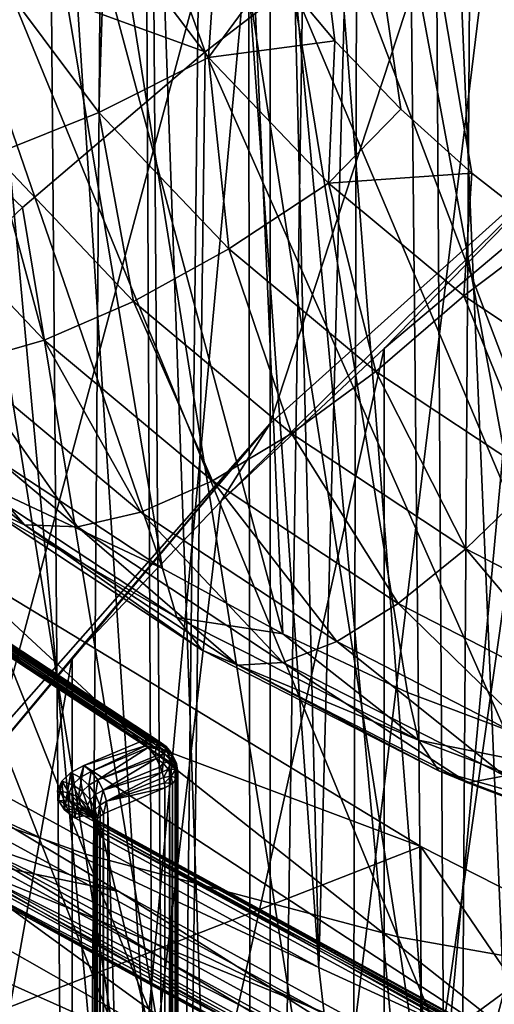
# Model space of a CAD drawing. Header units: metres. Extents: x -109 to 109, y -78 to 121.
# Tile 615 of 656: x -18.35 to -17.08, y -40.68 to -38.03. Entities that reach past the tile are written whole.
import ezdxf

# ---------------------------------------------------------------- set-up
doc = ezdxf.new("R2010")
doc.units = ezdxf.units.M
doc.layers.add('solid_508554_SW0001', color=7, linetype='CONTINUOUS')

msp = doc.modelspace()

# ---------------------------------------------------------------- linework, layer by layer
at = {"layer": 'solid_508554_SW0001'}
for points in [[(-18.707024, -24.331333, -5.906061), (-17.548359, -40.58149, 3.166635), (-19.011023, -39.783382, 4.548999)], [(-18.707024, -24.331333, -5.906061), (-17.939276, -24.729208, -6.595201), (-17.548359, -40.58149, 3.166635)], [(-17.939276, -24.729208, -6.595201), (-17.137711, -25.110044, -7.254829), (-17.548359, -40.58149, 3.166635)], [(-17.137711, -25.110044, -7.254829), (-15.952143, -41.312824, 1.899931), (-17.548359, -40.58149, 3.166635)], [(-17.137711, -25.110044, -7.254829), (-16.303837, -25.473125, -7.883704), (-15.952143, -41.312824, 1.899931)], [(-17.204815, -47.396229, -75.5), (-17.41675, -26.303272, -75.5), (-17.062527, -25.673107, -75.5)], [(-16.92849, -47.618073, -75.5), (-17.204815, -47.396229, -75.5), (-17.062527, -25.673107, -75.5)], [(-17.726883, -46.896599, -75.5), (-17.750023, -26.960329, -75.5), (-17.41675, -26.303272, -75.5)], [(-17.471346, -47.155613, -75.5), (-17.726883, -46.896599, -75.5), (-17.41675, -26.303272, -75.5)], [(-17.204815, -47.396229, -75.5), (-17.471346, -47.155613, -75.5), (-17.41675, -26.303272, -75.5)], [(-17.970207, -46.619682, -75.5), (-18.06078, -27.643543, -75.5), (-17.750023, -26.960329, -75.5)], [(-17.726883, -46.896599, -75.5), (-17.970207, -46.619682, -75.5), (-17.750023, -26.960329, -75.5)], [(-18.200123, -46.325596, -75.5), (-18.347435, -28.352045, -75.5), (-18.06078, -27.643543, -75.5)], [(-17.970207, -46.619682, -75.5), (-18.200123, -46.325596, -75.5), (-18.06078, -27.643543, -75.5)], [(-18.415428, -46.015438, -75.5), (-18.608345, -29.084791, -75.5), (-18.347435, -28.352045, -75.5)], [(-18.200123, -46.325596, -75.5), (-18.415428, -46.015438, -75.5), (-18.347435, -28.352045, -75.5)], [(-15.397811, -30.440374, 43.880959), (-17.274378, -31.134325, 42.679005), (-15.329108, -42.66832, 50.823368)], [(-17.274378, -31.134325, 42.679005), (-19.02648, -31.905346, 41.343555), (-17.197317, -43.35918, 49.626762)], [(-17.274378, -31.134325, 42.679005), (-17.197317, -43.35918, 49.626762), (-15.329108, -42.66832, 50.823368)], [(-14.931558, -39.380444, -56.493164), (-14.749202, -31.574373, -61), (-18.302567, -31.574373, -61)], [(-15.207418, -39.33778, -56.517796), (-14.931558, -39.380444, -56.493164), (-18.302567, -31.574373, -61)], [(-15.476727, -39.279186, -56.551624), (-15.207418, -39.33778, -56.517796), (-18.302567, -31.574373, -61)], [(-15.739099, -39.204983, -56.594467), (-15.476727, -39.279186, -56.551624), (-18.302567, -31.574373, -61)], [(-15.994501, -39.115181, -56.646313), (-15.739099, -39.204983, -56.594467), (-18.302567, -31.574373, -61)], [(-16.242823, -39.009739, -56.707191), (-15.994501, -39.115181, -56.646313), (-18.302567, -31.574373, -61)], [(-16.483463, -38.888855, -56.776985), (-16.242823, -39.009739, -56.707191), (-18.302567, -31.574373, -61)], [(-16.714046, -38.753799, -56.854958), (-16.483463, -38.888855, -56.776985), (-18.302567, -31.574373, -61)], [(-16.932081, -38.60606, -56.940254), (-16.714046, -38.753799, -56.854958), (-18.302567, -31.574373, -61)], [(-17.136757, -38.446117, -57.032597), (-16.932081, -38.60606, -56.940254), (-18.302567, -31.574373, -61)], [(-17.328005, -38.274075, -57.131927), (-17.136757, -38.446117, -57.032597), (-18.302567, -31.574373, -61)], [(-17.505579, -38.090267, -57.238049), (-17.328005, -38.274075, -57.131927), (-18.302567, -31.574373, -61)], [(-17.668812, -37.895332, -57.350594), (-17.505579, -38.090267, -57.238049), (-18.302567, -31.574373, -61)], [(-19.02648, -31.905346, 41.343555), (-18.941591, -44.126759, 48.297276), (-17.197317, -43.35918, 49.626762)], [(-17.94449, -44.765137, 46.565742), (-18.029377, -32.812061, 39.762608), (-16.389404, -32.06068, 41.064034)], [(-16.312239, -44.0173, 47.861038), (-17.94449, -44.765137, 46.565742), (-16.389404, -32.06068, 41.064034)], [(-19.440199, -45.581276, 45.152149), (-19.532137, -33.632046, 38.34235), (-18.029377, -32.812061, 39.762608)], [(-17.94449, -44.765137, 46.565742), (-19.440199, -45.581276, 45.152149), (-18.029377, -32.812061, 39.762608)], [(-18.416317, -45.136494, 17.821302), (-17.679468, -45.97089, 16.37608), (-18.416309, -34.650494, 11.767182)], [(-17.679468, -45.97089, 16.37608), (-18.067192, -35.071918, 11.037259), (-18.416309, -34.650494, 11.767182)], [(-17.679468, -45.97089, 16.37608), (-17.679455, -35.484898, 10.321955), (-18.067192, -35.071918, 11.037259)], [(-17.679468, -45.97089, 16.37608), (-16.791792, -46.767735, 14.995909), (-17.679455, -35.484898, 10.321955)], [(-16.791792, -46.767735, 14.995909), (-17.254055, -35.88842, 9.623036), (-17.679455, -35.484898, 10.321955)], [(-16.791792, -46.767735, 14.995909), (-16.791769, -36.281746, 8.941776), (-17.254055, -35.88842, 9.623036)], [(-17.969389, -39.508888, -53.856884), (-19.059847, -36.343662, -48.300144), (-18.43585, -36.747776, -48.050018)], [(-17.969389, -39.508888, -53.856884), (-18.576441, -39.110085, -54.088936), (-19.059847, -36.343662, -48.300144)], [(-16.791792, -36.370705, 33.004089), (-16.791792, -46.767735, 14.995909), (-17.679468, -45.97089, 16.37608)], [(-16.791792, -36.370705, 33.004089), (-17.679468, -45.97089, 16.37608), (-17.679468, -37.167545, 31.62392)], [(-16.791792, -36.417084, 33.030869), (-16.7918, -38.322376, 34.130875), (-17.679476, -39.119221, 32.750702)], [(-17.679468, -37.213924, 31.650698), (-16.791792, -36.417084, 33.030869), (-17.679476, -39.119221, 32.750702)], [(-16.791792, -46.814114, 15.022686), (-16.791792, -36.417084, 33.030869), (-17.679468, -37.213924, 31.650698)], [(-18.360626, -36.721798, 35.195976), (-19.373123, -37.569118, 33.728378), (-17.854591, -38.120167, 34.773933)], [(-18.360626, -36.721798, 35.195976), (-17.854591, -38.120167, 34.773933), (-17.324928, -37.713734, 35.477894)], [(-17.645439, -39.684433, -53.753403), (-18.43585, -36.747776, -48.050018), (-17.76087, -37.0825, -47.831753)], [(-17.645439, -39.684433, -53.753403), (-17.969389, -39.508888, -53.856884), (-18.43585, -36.747776, -48.050018)], [(-18.177038, -40.277512, -46.875866), (-18.661613, -37.274761, -40.786594), (-19.485704, -36.986565, -41.002983)], [(-18.989799, -39.987915, -47.079823), (-18.177038, -40.277512, -46.875866), (-19.485704, -36.986565, -41.002983)], [(-16.613441, -40.10471, -53.499603), (-17.76087, -37.0825, -47.831753), (-17.0441, -37.342834, -47.648556)], [(-17.310368, -39.842667, -53.659111), (-17.645439, -39.684433, -53.753403), (-17.76087, -37.0825, -47.831753)], [(-16.613441, -40.10471, -53.499603), (-17.310368, -39.842667, -53.659111), (-17.76087, -37.0825, -47.831753)], [(-17.679468, -37.167545, 31.62392), (-17.679468, -45.97089, 16.37608), (-18.416317, -45.136494, 17.821302)], [(-17.679468, -37.167545, 31.62392), (-18.416317, -45.136494, 17.821302), (-18.416317, -38.001945, 30.178698)], [(-18.416317, -38.048325, 30.205475), (-17.679468, -37.213924, 31.650698), (-18.416313, -39.953606, 31.305502)], [(-17.679468, -46.017269, 16.402857), (-17.679468, -37.213924, 31.650698), (-18.416317, -38.048325, 30.205475)], [(-17.679468, -37.213924, 31.650698), (-17.679476, -39.119221, 32.750702), (-18.416313, -39.953606, 31.305502)], [(-16.791792, -46.814114, 15.022686), (-17.679468, -37.213924, 31.650698), (-17.679468, -46.017269, 16.402857)], [(-17.335922, -40.49939, -46.704456), (-17.808752, -37.49448, -40.603836), (-18.661613, -37.274761, -40.786594)], [(-18.177038, -40.277512, -46.875866), (-17.335922, -40.49939, -46.704456), (-18.661613, -37.274761, -40.786594)], [(-16.813114, -40.474125, 37.896759), (-16.758385, -37.32003, 36.159809), (-17.324928, -37.713734, 35.477894)], [(-16.473433, -40.652351, -46.566685), (-16.934208, -37.644547, -40.455887), (-17.808752, -37.49448, -40.603836)], [(-17.335922, -40.49939, -46.704456), (-16.473433, -40.652351, -46.566685), (-17.808752, -37.49448, -40.603836)], [(-19.373123, -37.569118, 33.728378), (-18.34605, -38.538315, 34.049679), (-17.854591, -38.120167, 34.773933)], [(-19.373123, -37.569118, 33.728378), (-18.798449, -38.967445, 33.3064), (-18.34605, -38.538315, 34.049679)], [(-18.124146, -37.766941, -57.401512), (-17.846113, -38.135052, -57.189903), (-17.816196, -37.690857, -57.468647)], [(-17.846113, -38.135052, -57.189903), (-17.668812, -37.895332, -57.350594), (-17.816196, -37.690857, -57.468647)], [(-16.813114, -40.474125, 37.896759), (-17.324928, -37.713734, 35.477894), (-17.854591, -38.120167, 34.773933)], [(-18.44178, -37.882809, -57.24894), (-18.140987, -38.282738, -57.020111), (-18.124146, -37.766941, -57.401512)], [(-18.140987, -38.282738, -57.020111), (-17.846113, -38.135052, -57.189903), (-18.124146, -37.766941, -57.401512)], [(-18.423834, -38.396404, -56.808762), (-18.140987, -38.282738, -57.020111), (-18.44178, -37.882809, -57.24894)], [(-17.846113, -38.135052, -57.189903), (-17.505579, -38.090267, -57.238049), (-17.668812, -37.895332, -57.350594)], [(-17.679468, -46.017269, 16.402857), (-18.416317, -38.048325, 30.205475), (-18.416317, -45.182873, 17.848078)], [(-17.846113, -38.135052, -57.189903), (-17.52284, -38.47324, -56.995281), (-17.505579, -38.090267, -57.238049)], [(-17.52284, -38.47324, -56.995281), (-17.328005, -38.274075, -57.131927), (-17.505579, -38.090267, -57.238049)], [(-17.895494, -41.271023, 36.516491), (-17.854591, -38.120167, 34.773933), (-18.34605, -38.538315, 34.049679)], [(-18.140987, -38.282738, -57.020111), (-17.790735, -38.650047, -56.809361), (-17.846113, -38.135052, -57.189903)], [(-17.895494, -41.271023, 36.516491), (-16.813114, -40.474125, 37.896759), (-17.854591, -38.120167, 34.773933)], [(-17.790735, -38.650047, -56.809361), (-17.52284, -38.47324, -56.995281), (-17.846113, -38.135052, -57.189903)], [(-16.382643, -38.128532, 35.159447), (-16.38266, -41.073032, 36.859421), (-17.37336, -41.862087, 35.492737)], [(-16.896387, -38.517239, 34.486183), (-16.382643, -38.128532, 35.159447), (-17.37336, -41.862087, 35.492737)], [(-17.52284, -38.47324, -56.995281), (-17.136757, -38.446117, -57.032597), (-17.328005, -38.274075, -57.131927)], [(-18.423834, -38.396404, -56.808762), (-18.04777, -38.791702, -56.582508), (-18.140987, -38.282738, -57.020111)], [(-18.04777, -38.791702, -56.582508), (-17.790735, -38.650047, -56.809361), (-18.140987, -38.282738, -57.020111)], [(-17.812319, -39.328564, 33.080929), (-17.679476, -39.119221, 32.750702), (-16.7918, -38.322376, 34.130875)], [(-17.812319, -39.328564, 33.080929), (-16.7918, -38.322376, 34.130875), (-17.373344, -38.917587, 33.792763)], [(-17.373344, -38.917587, 33.792763), (-16.7918, -38.322376, 34.130875), (-16.896387, -38.517239, 34.486183)], [(-18.688423, -38.473553, -56.560505), (-18.288282, -38.895084, -56.319717), (-18.423834, -38.396404, -56.808762)], [(-18.288282, -38.895084, -56.319717), (-18.04777, -38.791702, -56.582508), (-18.423834, -38.396404, -56.808762)], [(-17.52284, -38.47324, -56.995281), (-17.158533, -38.776405, -56.820072), (-17.136757, -38.446117, -57.032597)], [(-17.158533, -38.776405, -56.820072), (-16.932081, -38.60606, -56.940254), (-17.136757, -38.446117, -57.032597)], [(-18.506985, -38.957924, -56.026775), (-18.288282, -38.895084, -56.319717), (-18.688423, -38.473553, -56.560505)], [(-17.790735, -38.650047, -56.809361), (-17.395256, -38.979408, -56.619255), (-17.52284, -38.47324, -56.995281)], [(-17.395256, -38.979408, -56.619255), (-17.158533, -38.776405, -56.820072), (-17.52284, -38.47324, -56.995281)], [(-17.895494, -41.271023, 36.516491), (-18.34605, -38.538315, 34.049679), (-18.798449, -38.967445, 33.3064)], [(-17.373344, -38.917587, 33.792763), (-16.896387, -38.517239, 34.486183), (-17.37336, -41.862087, 35.492737)], [(-17.158533, -38.776405, -56.820072), (-16.756266, -39.042679, -56.666729), (-16.932081, -38.60606, -56.940254)], [(-18.04777, -38.791702, -56.582508), (-17.622398, -39.146221, -56.378105), (-17.790735, -38.650047, -56.809361)], [(-17.622398, -39.146221, -56.378105), (-17.395256, -38.979408, -56.619255), (-17.790735, -38.650047, -56.809361)], [(-17.395256, -38.979408, -56.619255), (-16.958765, -39.268055, -56.452702), (-17.158533, -38.776405, -56.820072)], [(-16.958765, -39.268055, -56.452702), (-16.756266, -39.042679, -56.666729), (-17.158533, -38.776405, -56.820072)], [(-18.288282, -38.895084, -56.319717), (-17.834963, -39.273167, -56.101929), (-18.04777, -38.791702, -56.582508)], [(-17.834963, -39.273167, -56.101929), (-17.622398, -39.146221, -56.378105), (-18.04777, -38.791702, -56.582508)], [(-18.506985, -38.957924, -56.026775), (-18.028269, -39.357456, -55.79681), (-18.288282, -38.895084, -56.319717)], [(-18.028269, -39.357456, -55.79681), (-17.834963, -39.273167, -56.101929), (-18.288282, -38.895084, -56.319717)], [(-17.373344, -38.917587, 33.792763), (-17.37336, -41.862087, 35.492737), (-18.212503, -42.693913, 34.051975)], [(-17.812319, -39.328564, 33.080929), (-17.373344, -38.917587, 33.792763), (-18.212503, -42.693913, 34.051975)], [(-18.860271, -38.957348, -55.376743), (-18.340601, -39.391613, -55.127094), (-18.699057, -38.978832, -55.710125)], [(-18.452751, -39.340729, -54.777241), (-18.340601, -39.391613, -55.127094), (-18.860271, -38.957348, -55.376743)], [(-18.699057, -38.978832, -55.710125), (-18.198061, -39.397228, -55.469463), (-18.506985, -38.957924, -56.026775)], [(-18.198061, -39.397228, -55.469463), (-18.028269, -39.357456, -55.79681), (-18.506985, -38.957924, -56.026775)], [(-18.827349, -42.114277, 35.055931), (-17.895494, -41.271023, 36.516491), (-18.798449, -38.967445, 33.3064)], [(-18.340601, -39.391613, -55.127094), (-18.198061, -39.397228, -55.469463), (-18.699057, -38.978832, -55.710125)], [(-17.622398, -39.146221, -56.378105), (-17.153051, -39.456303, -56.198879), (-17.395256, -38.979408, -56.619255)], [(-17.153051, -39.456303, -56.198879), (-16.958765, -39.268055, -56.452702), (-17.395256, -38.979408, -56.619255)], [(-18.532043, -39.245701, -54.427605), (-18.576441, -39.110085, -54.088936), (-17.969389, -39.508888, -53.856884)], [(-18.57287, -40.179077, 31.607794), (-18.416313, -39.953606, 31.305502), (-17.679476, -39.119221, 32.750702)], [(-18.57287, -40.179077, 31.607794), (-17.679476, -39.119221, 32.750702), (-18.212494, -39.749413, 32.351997)], [(-18.212494, -39.749413, 32.351997), (-17.679476, -39.119221, 32.750702), (-17.812319, -39.328564, 33.080929)], [(-17.834963, -39.273167, -56.101929), (-17.334848, -39.603275, -55.910854), (-17.622398, -39.146221, -56.378105)], [(-17.334848, -39.603275, -55.910854), (-17.153051, -39.456303, -56.198879), (-17.622398, -39.146221, -56.378105)], [(-19.216518, -39.176193, 7.151658), (-18.027857, -39.974266, 5.762539), (-19.237751, -39.180641, 7.137137)], [(-18.577585, -39.46587, 6.643111), (-19.237751, -39.180641, 7.137137), (-18.027857, -39.974266, 5.762539)], [(-19.216518, -39.176193, 7.151658), (-18.010805, -39.969334, 5.776062), (-18.027857, -39.974266, 5.762539)], [(-19.216518, -39.176193, 7.151658), (-18.004028, -39.968616, 5.78218), (-18.010805, -39.969334, 5.776062)], [(-19.216518, -39.176193, 7.151658), (-19.196732, -39.177948, 7.168597), (-18.004028, -39.968616, 5.78218)], [(-19.196732, -39.177948, 7.168597), (-17.982132, -39.972233, 5.805292), (-18.004028, -39.968616, 5.78218)], [(-19.196732, -39.177948, 7.168597), (-19.179741, -39.185791, 7.186799), (-17.982132, -39.972233, 5.805292)], [(-19.179741, -39.185791, 7.186799), (-17.965084, -39.984764, 5.828888), (-17.978092, -39.974159, 5.810283)], [(-19.179741, -39.185791, 7.186799), (-19.166704, -39.199184, 7.205024), (-17.965084, -39.984764, 5.828888)], [(-19.179741, -39.185791, 7.186799), (-17.978092, -39.974159, 5.810283), (-17.982132, -39.972233, 5.805292)], [(-19.166704, -39.199184, 7.205024), (-17.958958, -39.99379, 5.839983), (-17.965084, -39.984764, 5.828888)], [(-19.166704, -39.199184, 7.205024), (-19.158508, -39.217213, 7.222031), (-17.958958, -39.99379, 5.839983)], [(-19.158508, -39.217213, 7.222031), (-19.155714, -39.238655, 7.236659), (-17.951883, -40.016014, 5.859614)], [(-19.158508, -39.217213, 7.222031), (-17.951883, -40.016014, 5.859614), (-17.954552, -40.00428, 5.850273)], [(-19.158508, -39.217213, 7.222031), (-17.954552, -40.00428, 5.850273), (-17.958958, -39.99379, 5.839983)], [(-17.950979, -45.051842, 8.767922), (-17.950979, -40.028893, 5.867923), (-19.155714, -39.238655, 7.236659)], [(-17.951883, -40.016014, 5.859614), (-19.155714, -39.238655, 7.236659), (-17.950979, -40.028893, 5.867923)], [(-19.155714, -44.2616, 10.136659), (-17.950979, -45.051842, 8.767922), (-19.155714, -39.238655, 7.236659)], [(-18.532043, -39.245701, -54.427605), (-17.969389, -39.508888, -53.856884), (-17.930716, -39.640984, -54.19772)], [(-18.532043, -39.245701, -54.427605), (-17.930716, -39.640984, -54.19772), (-18.452751, -39.340729, -54.777241)], [(-18.028269, -39.357456, -55.79681), (-17.500151, -39.705742, -55.594959), (-17.834963, -39.273167, -56.101929)], [(-17.500151, -39.705742, -55.594959), (-17.334848, -39.603275, -55.910854), (-17.834963, -39.273167, -56.101929)], [(-17.153051, -39.456303, -56.198879), (-16.645887, -39.717525, -56.045551), (-16.958765, -39.268055, -56.452702)], [(-18.212494, -39.749413, 32.351997), (-17.812319, -39.328564, 33.080929), (-18.212503, -42.693913, 34.051975)], [(-18.452751, -39.340729, -54.777241), (-17.863001, -39.728703, -54.551758), (-18.340601, -39.391613, -55.127094)], [(-17.930716, -39.640984, -54.19772), (-17.863001, -39.728703, -54.551758), (-18.452751, -39.340729, -54.777241)], [(-18.198061, -39.397228, -55.469463), (-17.645323, -39.76144, -55.258152), (-18.028269, -39.357456, -55.79681)], [(-17.645323, -39.76144, -55.258152), (-17.500151, -39.705742, -55.594959), (-18.028269, -39.357456, -55.79681)], [(-18.340601, -39.391613, -55.127094), (-17.767168, -39.76915, -54.907848), (-18.198061, -39.397228, -55.469463)], [(-17.863001, -39.728703, -54.551758), (-17.767168, -39.76915, -54.907848), (-18.340601, -39.391613, -55.127094)], [(-17.767168, -39.76915, -54.907848), (-17.645323, -39.76144, -55.258152), (-18.198061, -39.397228, -55.469463)], [(-18.577608, -40.764893, 7.393132), (-18.577585, -39.46587, 6.643111), (-17.274574, -40.256561, 5.273592)], [(-17.274574, -40.256561, 5.273592), (-18.577585, -39.46587, 6.643111), (-18.027857, -39.974266, 5.762539)], [(-17.334848, -39.603275, -55.910854), (-16.794413, -39.880833, -55.747475), (-17.153051, -39.456303, -56.198879)], [(-16.794413, -39.880833, -55.747475), (-16.645887, -39.717525, -56.045551), (-17.153051, -39.456303, -56.198879)], [(-17.930716, -39.640984, -54.19772), (-17.969389, -39.508888, -53.856884), (-17.645439, -39.684433, -53.753403)], [(-17.500151, -39.705742, -55.594959), (-16.929415, -39.99807, -55.422497), (-17.334848, -39.603275, -55.910854)], [(-16.929415, -39.99807, -55.422497), (-16.794413, -39.880833, -55.747475), (-17.334848, -39.603275, -55.910854)], [(-17.930716, -39.640984, -54.19772), (-17.645439, -39.684433, -53.753403), (-17.280523, -39.97094, -54.002232)], [(-17.930716, -39.640984, -54.19772), (-17.280523, -39.97094, -54.002232), (-17.863001, -39.728703, -54.551758)], [(-17.280523, -39.97094, -54.002232), (-17.645439, -39.684433, -53.753403), (-17.310368, -39.842667, -53.659111)], [(-17.863001, -39.728703, -54.551758), (-17.22543, -40.05294, -54.359745), (-17.767168, -39.76915, -54.907848)], [(-17.280523, -39.97094, -54.002232), (-17.22543, -40.05294, -54.359745), (-17.863001, -39.728703, -54.551758)], [(-17.645323, -39.76144, -55.258152), (-17.047922, -40.066654, -55.077782), (-17.500151, -39.705742, -55.594959)], [(-17.047922, -40.066654, -55.077782), (-16.929415, -39.99807, -55.422497), (-17.500151, -39.705742, -55.594959)], [(-18.212494, -39.749413, 32.351997), (-18.212503, -42.693913, 34.051975), (-18.892771, -43.561253, 32.549698)], [(-18.57287, -40.179077, 31.607794), (-18.212494, -39.749413, 32.351997), (-18.892771, -43.561253, 32.549698)], [(-18.995689, -39.908623, 4.636162), (-19.011023, -39.783382, 4.548999), (-17.548359, -40.58149, 3.166635)], [(-17.767168, -39.76915, -54.907848), (-17.147322, -40.085079, -54.720913), (-17.645323, -39.76144, -55.258152)], [(-17.22543, -40.05294, -54.359745), (-17.147322, -40.085079, -54.720913), (-17.767168, -39.76915, -54.907848)], [(-17.147322, -40.085079, -54.720913), (-17.047922, -40.066654, -55.077782), (-17.645323, -39.76144, -55.258152)], [(-17.280523, -39.97094, -54.002232), (-17.310368, -39.842667, -53.659111), (-16.613441, -40.10471, -53.499603)], [(-17.534206, -40.706085, 3.254913), (-18.995689, -39.908623, 4.636162), (-17.548359, -40.58149, 3.166635)], [(-18.958366, -40.019028, 4.736069), (-18.995689, -39.908623, 4.636162), (-17.534206, -40.706085, 3.254913)], [(-18.514803, -40.231258, 5.288373), (-18.087002, -40.376999, 5.064986), (-18.777748, -39.96331, 5.781519)], [(-18.584085, -40.274418, 5.24266), (-18.777748, -39.96331, 5.781519), (-18.087002, -40.376999, 5.064986)], [(-18.010805, -39.969334, 5.776062), (-18.013693, -39.984837, 5.749149), (-18.027857, -39.974266, 5.762539)], [(-18.010805, -39.969334, 5.776062), (-17.987087, -39.993217, 5.751212), (-18.013693, -39.984837, 5.749149)], [(-18.004028, -39.968616, 5.78218), (-17.984232, -39.977707, 5.778172), (-18.010805, -39.969334, 5.776062)], [(-18.010805, -39.969334, 5.776062), (-17.984232, -39.977707, 5.778172), (-17.987087, -39.993217, 5.751212)], [(-18.004028, -39.968616, 5.78218), (-17.982132, -39.972233, 5.805292), (-17.984232, -39.977707, 5.778172)], [(-17.728928, -43.164856, -53.0214), (-18.177038, -40.277512, -46.875866), (-18.989799, -39.987915, -47.079823)], [(-18.526096, -42.875782, -53.212029), (-17.728928, -43.164856, -53.0214), (-18.989799, -39.987915, -47.079823)], [(-18.027857, -39.974266, 5.762539), (-18.181068, -40.038548, 5.651204), (-16.81093, -40.934898, 4.098674)], [(-18.013693, -39.984837, 5.749149), (-18.181068, -40.038548, 5.651204), (-18.027857, -39.974266, 5.762539)], [(-18.013693, -39.984837, 5.749149), (-18.161205, -40.054619, 5.633151), (-18.181068, -40.038548, 5.651204)], [(-18.013693, -39.984837, 5.749149), (-18.007927, -39.99041, 5.744433), (-18.161205, -40.054619, 5.633151)], [(-18.007927, -39.99041, 5.744433), (-18.143269, -40.077625, 5.621751), (-18.161205, -40.054619, 5.633151)], [(-18.007927, -39.99041, 5.744433), (-17.989624, -40.014034, 5.732885), (-18.143269, -40.077625, 5.621751)], [(-17.274574, -40.256561, 5.273592), (-18.027857, -39.974266, 5.762539), (-16.81093, -40.934898, 4.098674)], [(-17.987087, -39.993217, 5.751212), (-18.007927, -39.99041, 5.744433), (-18.013693, -39.984837, 5.749149)], [(-17.987087, -39.993217, 5.751212), (-17.989624, -40.014034, 5.732885), (-18.007927, -39.99041, 5.744433)], [(-17.964016, -40.007507, 5.757072), (-17.989624, -40.014034, 5.732885), (-17.987087, -39.993217, 5.751212)], [(-17.984232, -39.977707, 5.778172), (-17.964016, -40.007507, 5.757072), (-17.987087, -39.993217, 5.751212)], [(-17.982132, -39.972233, 5.805292), (-17.978092, -39.974159, 5.810283), (-17.984232, -39.977707, 5.778172)], [(-17.978092, -39.974159, 5.810283), (-17.961193, -39.991997, 5.784036), (-17.984232, -39.977707, 5.778172)], [(-17.984232, -39.977707, 5.778172), (-17.961193, -39.991997, 5.784036), (-17.964016, -40.007507, 5.757072)], [(-17.959984, -39.987503, 5.815753), (-17.961193, -39.991997, 5.784036), (-17.978092, -39.974159, 5.810283)], [(-17.959984, -39.987503, 5.815753), (-17.978092, -39.974159, 5.810283), (-17.965084, -39.984764, 5.828888)], [(-17.959984, -39.987503, 5.815753), (-17.965084, -39.984764, 5.828888), (-17.958958, -39.99379, 5.839983)], [(-17.961193, -39.991997, 5.784036), (-17.946098, -40.026623, 5.766253), (-17.964016, -40.007507, 5.757072)], [(-17.959984, -39.987503, 5.815753), (-17.9433, -40.011105, 5.793214), (-17.961193, -39.991997, 5.784036)], [(-17.961193, -39.991997, 5.784036), (-17.9433, -40.011105, 5.793214), (-17.946098, -40.026623, 5.766253)], [(-17.94644, -40.003918, 5.823828), (-17.9433, -40.011105, 5.793214), (-17.959984, -39.987503, 5.815753)], [(-17.94644, -40.003918, 5.823828), (-17.959984, -39.987503, 5.815753), (-17.958958, -39.99379, 5.839983)], [(-17.94644, -40.003918, 5.823828), (-17.958958, -39.99379, 5.839983), (-17.954552, -40.00428, 5.850273)], [(-17.280523, -39.97094, -54.002232), (-16.613441, -40.10471, -53.499603), (-16.588364, -40.232178, -53.843395)], [(-17.280523, -39.97094, -54.002232), (-16.588364, -40.232178, -53.843395), (-17.22543, -40.05294, -54.359745)], [(-17.499754, -40.814926, 3.357533), (-18.958366, -40.019028, 4.736069), (-17.534206, -40.706085, 3.254913)], [(-18.900431, -40.110409, 4.844961), (-18.958366, -40.019028, 4.736069), (-17.499754, -40.814926, 3.357533)], [(-17.989624, -40.014034, 5.732885), (-17.98633, -40.019512, 5.731515), (-18.143269, -40.077625, 5.621751)], [(-17.98633, -40.019512, 5.731515), (-18.129042, -40.105289, 5.618145), (-18.143269, -40.077625, 5.621751)], [(-17.98633, -40.019512, 5.731515), (-17.975376, -40.042137, 5.729504), (-18.129042, -40.105289, 5.618145)], [(-17.964016, -40.007507, 5.757072), (-17.98633, -40.019512, 5.731515), (-17.989624, -40.014034, 5.732885)], [(-17.968121, -40.032551, 5.737508), (-17.98633, -40.019512, 5.731515), (-17.964016, -40.007507, 5.757072)], [(-17.968121, -40.032551, 5.737508), (-17.975376, -40.042137, 5.729504), (-17.98633, -40.019512, 5.731515)], [(-17.968121, -40.032551, 5.737508), (-17.964016, -40.007507, 5.757072), (-17.946098, -40.026623, 5.766253)], [(-17.937943, -40.022572, 5.83372), (-17.94644, -40.003918, 5.823828), (-17.954552, -40.00428, 5.850273)], [(-17.937943, -40.022572, 5.83372), (-17.954552, -40.00428, 5.850273), (-17.951883, -40.016014, 5.859614)], [(-17.937943, -40.022572, 5.83372), (-17.951883, -40.016014, 5.859614), (-17.950979, -40.028893, 5.867923)], [(-17.937943, -40.022572, 5.83372), (-17.950979, -40.028893, 5.867923), (-17.935047, -40.042252, 5.844782)], [(-17.94644, -40.003918, 5.823828), (-17.931967, -40.03352, 5.804983), (-17.9433, -40.011105, 5.793214)], [(-17.937943, -40.022572, 5.83372), (-17.931967, -40.03352, 5.804983), (-17.94644, -40.003918, 5.823828)], [(-17.9433, -40.011105, 5.793214), (-17.934748, -40.049053, 5.778029), (-17.946098, -40.026623, 5.766253)], [(-17.9433, -40.011105, 5.793214), (-17.931967, -40.03352, 5.804983), (-17.934748, -40.049053, 5.778029)], [(-17.937943, -40.022572, 5.83372), (-17.935047, -40.042252, 5.844782), (-17.931967, -40.03352, 5.804983)], [(-18.181068, -40.038548, 5.651204), (-18.216427, -40.057854, 5.617761), (-18.205173, -40.179752, 5.406627)], [(-18.191095, -40.070942, 5.60488), (-18.216427, -40.057854, 5.617761), (-18.181068, -40.038548, 5.651204)], [(-18.181068, -40.038548, 5.651204), (-18.205173, -40.179752, 5.406627), (-16.81093, -40.934898, 4.098674)], [(-18.161205, -40.054619, 5.633151), (-18.191095, -40.070942, 5.60488), (-18.181068, -40.038548, 5.651204)], [(-17.975376, -40.042137, 5.729504), (-17.970253, -40.056767, 5.7309), (-18.129042, -40.105289, 5.618145)], [(-17.968121, -40.032551, 5.737508), (-17.970253, -40.056767, 5.7309), (-17.975376, -40.042137, 5.729504)], [(-17.954531, -40.048988, 5.745591), (-17.970253, -40.056767, 5.7309), (-17.968121, -40.032551, 5.737508)], [(-17.954531, -40.048988, 5.745591), (-17.966568, -40.071293, 5.734214), (-17.970253, -40.056767, 5.7309)], [(-17.954531, -40.048988, 5.745591), (-17.968121, -40.032551, 5.737508), (-17.946098, -40.026623, 5.766253)], [(-17.946003, -40.06768, 5.755499), (-17.966568, -40.071293, 5.734214), (-17.954531, -40.048988, 5.745591)], [(-17.954531, -40.048988, 5.745591), (-17.946098, -40.026623, 5.766253), (-17.934748, -40.049053, 5.778029)], [(-17.946003, -40.06768, 5.755499), (-17.954531, -40.048988, 5.745591), (-17.934748, -40.049053, 5.778029)], [(-17.935047, -45.065201, 8.744782), (-17.950979, -40.028893, 5.867923), (-17.950979, -45.051842, 8.767922)], [(-17.935047, -45.065201, 8.744782), (-17.935047, -40.042252, 5.844782), (-17.950979, -40.028893, 5.867923)], [(-17.946003, -40.06768, 5.755499), (-17.934748, -40.049053, 5.778029), (-17.930862, -40.073032, 5.791471)], [(-17.931967, -40.03352, 5.804983), (-17.935047, -40.042252, 5.844782), (-17.928087, -40.057476, 5.818413)], [(-17.928087, -45.080425, 8.718413), (-17.928087, -40.057476, 5.818413), (-17.935047, -40.042252, 5.844782)], [(-17.935047, -45.065201, 8.744782), (-17.928087, -45.080425, 8.718413), (-17.935047, -40.042252, 5.844782)], [(-17.931967, -40.03352, 5.804983), (-17.928087, -40.057476, 5.818413), (-17.934748, -40.049053, 5.778029)], [(-17.934748, -40.049053, 5.778029), (-17.928087, -40.057476, 5.818413), (-17.930862, -40.073032, 5.791471)], [(-18.216427, -40.057854, 5.617761), (-18.240545, -40.081085, 5.577525), (-18.233477, -40.157726, 5.444777)], [(-18.211493, -40.090584, 5.570861), (-18.240545, -40.081085, 5.577525), (-18.216427, -40.057854, 5.617761)], [(-18.216427, -40.057854, 5.617761), (-18.233477, -40.157726, 5.444777), (-18.205173, -40.179752, 5.406627)], [(-18.191095, -40.070942, 5.60488), (-18.211493, -40.090584, 5.570861), (-18.216427, -40.057854, 5.617761)], [(-18.185259, -40.107655, 5.56974), (-18.211493, -40.090584, 5.570861), (-18.191095, -40.070942, 5.60488)], [(-18.168228, -40.091255, 5.598145), (-18.191095, -40.070942, 5.60488), (-18.161205, -40.054619, 5.633151)], [(-18.168228, -40.091255, 5.598145), (-18.185259, -40.107655, 5.56974), (-18.191095, -40.070942, 5.60488)], [(-18.143269, -40.077625, 5.621751), (-18.168228, -40.091255, 5.598145), (-18.161205, -40.054619, 5.633151)], [(-17.970253, -40.056767, 5.7309), (-18.119917, -40.134903, 5.622684), (-18.129042, -40.105289, 5.618145)], [(-17.970253, -40.056767, 5.7309), (-17.966568, -40.071293, 5.734214), (-18.119917, -40.134903, 5.622684)], [(-17.966568, -40.071293, 5.734214), (-17.964334, -40.085476, 5.739331), (-18.119917, -40.134903, 5.622684)], [(-17.946003, -40.06768, 5.755499), (-17.964334, -40.085476, 5.739331), (-17.966568, -40.071293, 5.734214)], [(-17.946003, -40.06768, 5.755499), (-17.943098, -40.087402, 5.766584), (-17.964334, -40.085476, 5.739331)], [(-17.946003, -40.06768, 5.755499), (-17.930862, -40.073032, 5.791471), (-17.943098, -40.087402, 5.766584)], [(-17.943098, -45.110348, 8.666584), (-17.943098, -40.087402, 5.766584), (-17.930862, -40.073032, 5.791471)], [(-17.930862, -45.095982, 8.691471), (-17.943098, -45.110348, 8.666584), (-17.930862, -40.073032, 5.791471)], [(-17.930862, -45.095982, 8.691471), (-17.930862, -40.073032, 5.791471), (-17.928087, -40.057476, 5.818413)], [(-17.928087, -45.080425, 8.718413), (-17.930862, -45.095982, 8.691471), (-17.928087, -40.057476, 5.818413)], [(-17.22543, -40.05294, -54.359745), (-16.546801, -40.310173, -54.203644), (-17.147322, -40.085079, -54.720913)], [(-16.588364, -40.232178, -53.843395), (-16.546801, -40.310173, -54.203644), (-17.22543, -40.05294, -54.359745)], [(-17.147322, -40.085079, -54.720913), (-16.487707, -40.336243, -54.568913), (-17.047922, -40.066654, -55.077782)], [(-18.240545, -40.081085, 5.577525), (-18.251783, -40.106644, 5.533252), (-18.249372, -40.13279, 5.48797)], [(-18.220997, -40.112198, 5.533423), (-18.251783, -40.106644, 5.533252), (-18.240545, -40.081085, 5.577525)], [(-18.240545, -40.081085, 5.577525), (-18.249372, -40.13279, 5.48797), (-18.233477, -40.157726, 5.444777)], [(-18.211493, -40.090584, 5.570861), (-18.220997, -40.112198, 5.533423), (-18.240545, -40.081085, 5.577525)], [(-18.193195, -40.125702, 5.538479), (-18.220997, -40.112198, 5.533423), (-18.211493, -40.090584, 5.570861)], [(-18.185259, -40.107655, 5.56974), (-18.193195, -40.125702, 5.538479), (-18.211493, -40.090584, 5.570861)], [(-18.16445, -40.130611, 5.574286), (-18.185259, -40.107655, 5.56974), (-18.168228, -40.091255, 5.598145)], [(-18.150087, -40.116783, 5.598239), (-18.168228, -40.091255, 5.598145), (-18.143269, -40.077625, 5.621751)], [(-18.150087, -40.116783, 5.598239), (-18.16445, -40.130611, 5.574286), (-18.168228, -40.091255, 5.598145)], [(-18.129042, -40.105289, 5.618145), (-18.150087, -40.116783, 5.598239), (-18.143269, -40.077625, 5.621751)], [(-17.964334, -40.085476, 5.739331), (-17.963579, -40.099171, 5.746198), (-18.119917, -40.134903, 5.622684)], [(-18.119917, -40.134903, 5.622684), (-17.963579, -40.099171, 5.746198), (-18.116789, -40.163452, 5.634863)], [(-17.963579, -45.12212, 8.646198), (-18.116789, -40.163452, 5.634863), (-17.963579, -40.099171, 5.746198)], [(-17.964334, -40.085476, 5.739331), (-17.943098, -40.087402, 5.766584), (-17.963579, -40.099171, 5.746198)], [(-17.943098, -40.087402, 5.766584), (-17.963579, -45.12212, 8.646198), (-17.963579, -40.099171, 5.746198)], [(-17.943098, -45.110348, 8.666584), (-17.963579, -45.12212, 8.646198), (-17.943098, -40.087402, 5.766584)], [(-16.546801, -40.310173, -54.203644), (-16.487707, -40.336243, -54.568913), (-17.147322, -40.085079, -54.720913)], [(-17.446276, -40.903873, 3.470638), (-18.900431, -40.110409, 4.844961), (-17.499754, -40.814926, 3.357533)], [(-18.824018, -40.179398, 4.958828), (-18.900431, -40.110409, 4.844961), (-17.446276, -40.903873, 3.470638)], [(-18.218956, -40.134304, 5.495132), (-18.249372, -40.13279, 5.48797), (-18.251783, -40.106644, 5.533252)], [(-18.220997, -40.112198, 5.533423), (-18.218956, -40.134304, 5.495132), (-18.251783, -40.106644, 5.533252)], [(-18.191492, -40.144161, 5.506507), (-18.218956, -40.134304, 5.495132), (-18.220997, -40.112198, 5.533423)], [(-18.193195, -40.125702, 5.538479), (-18.191492, -40.144161, 5.506507), (-18.220997, -40.112198, 5.533423)], [(-18.171141, -40.145832, 5.547927), (-18.193195, -40.125702, 5.538479), (-18.185259, -40.107655, 5.56974)], [(-18.169704, -40.161396, 5.520967), (-18.191492, -40.144161, 5.506507), (-18.193195, -40.125702, 5.538479)], [(-18.171141, -40.145832, 5.547927), (-18.169704, -40.161396, 5.520967), (-18.193195, -40.125702, 5.538479)], [(-18.16445, -40.130611, 5.574286), (-18.171141, -40.145832, 5.547927), (-18.185259, -40.107655, 5.56974)], [(-18.151102, -40.157204, 5.584056), (-18.16445, -40.130611, 5.574286), (-18.150087, -40.116783, 5.598239)], [(-18.138453, -40.145023, 5.605153), (-18.151102, -40.157204, 5.584056), (-18.150087, -40.116783, 5.598239)], [(-18.138453, -40.145023, 5.605153), (-18.150087, -40.116783, 5.598239), (-18.129042, -40.105289, 5.618145)], [(-18.119917, -40.134903, 5.622684), (-18.138453, -40.145023, 5.605153), (-18.129042, -40.105289, 5.618145)], [(-18.205513, -40.155392, 5.458611), (-18.233477, -40.157726, 5.444777), (-18.249372, -40.13279, 5.48797)], [(-18.218956, -40.134304, 5.495132), (-18.205513, -40.155392, 5.458611), (-18.249372, -40.13279, 5.48797)], [(-18.205513, -40.155392, 5.458611), (-18.181587, -40.174011, 5.426363), (-18.233477, -40.157726, 5.444777)], [(-18.180267, -40.161766, 5.476012), (-18.205513, -40.155392, 5.458611), (-18.218956, -40.134304, 5.495132)], [(-18.191492, -40.144161, 5.506507), (-18.180267, -40.161766, 5.476012), (-18.218956, -40.134304, 5.495132)], [(-18.160288, -40.177315, 5.449085), (-18.181587, -40.174011, 5.426363), (-18.205513, -40.155392, 5.458611)], [(-18.180267, -40.161766, 5.476012), (-18.160288, -40.177315, 5.449085), (-18.205513, -40.155392, 5.458611)], [(-18.160238, -40.176243, 5.495252), (-18.180267, -40.161766, 5.476012), (-18.191492, -40.144161, 5.506507)], [(-18.169704, -40.161396, 5.520967), (-18.160238, -40.176243, 5.495252), (-18.191492, -40.144161, 5.506507)], [(-18.156996, -40.170609, 5.560839), (-18.171141, -40.145832, 5.547927), (-18.16445, -40.130611, 5.574286)], [(-18.155731, -40.184319, 5.537093), (-18.169704, -40.161396, 5.520967), (-18.171141, -40.145832, 5.547927)], [(-18.156996, -40.170609, 5.560839), (-18.155731, -40.184319, 5.537093), (-18.171141, -40.145832, 5.547927)], [(-18.151102, -40.157204, 5.584056), (-18.156996, -40.170609, 5.560839), (-18.16445, -40.130611, 5.574286)], [(-18.138453, -40.145023, 5.605153), (-18.144609, -40.182274, 5.602259), (-18.151102, -40.157204, 5.584056)], [(-18.138453, -40.145023, 5.605153), (-18.13736, -40.175293, 5.614352), (-18.144609, -40.182274, 5.602259)], [(-18.119917, -40.134903, 5.622684), (-18.12801, -40.168964, 5.62531), (-18.138453, -40.145023, 5.605153)], [(-18.138453, -40.145023, 5.605153), (-18.12801, -40.168964, 5.62531), (-18.13736, -40.175293, 5.614352)], [(-18.119917, -40.134903, 5.622684), (-18.116789, -40.163452, 5.634863), (-18.12801, -40.168964, 5.62531)], [(-19.023275, -40.171612, 5.456634), (-17.652105, -40.950584, 4.107409), (-19.165596, -40.27552, 5.383933)], [(-19.023275, -40.171612, 5.456634), (-18.584085, -40.274418, 5.24266), (-17.652105, -40.950584, 4.107409)], [(-17.375742, -40.969654, 3.590062), (-18.824018, -40.179398, 4.958828), (-17.446276, -40.903873, 3.470638)], [(-18.731939, -40.223454, 5.073479), (-18.824018, -40.179398, 4.958828), (-17.375742, -40.969654, 3.590062)], [(-18.181587, -40.174011, 5.426363), (-18.205173, -40.179752, 5.406627), (-18.233477, -40.157726, 5.444777)], [(-16.95022, -40.847382, 4.260048), (-18.205173, -40.179752, 5.406627), (-18.181587, -40.174011, 5.426363)], [(-16.95022, -40.847382, 4.260048), (-16.81093, -40.934898, 4.098674), (-18.205173, -40.179752, 5.406627)], [(-16.930365, -40.849895, 4.284136), (-18.181587, -40.174011, 5.426363), (-18.160288, -40.177315, 5.449085)], [(-16.930365, -40.849895, 4.284136), (-16.95022, -40.847382, 4.260048), (-18.181587, -40.174011, 5.426363)], [(-18.143393, -40.18935, 5.472546), (-18.160288, -40.177315, 5.449085), (-18.180267, -40.161766, 5.476012)], [(-18.160238, -40.176243, 5.495252), (-18.143393, -40.18935, 5.472546), (-18.180267, -40.161766, 5.476012)], [(-18.147394, -40.197395, 5.514445), (-18.160238, -40.176243, 5.495252), (-18.169704, -40.161396, 5.520967)], [(-18.155731, -40.184319, 5.537093), (-18.147394, -40.197395, 5.514445), (-18.169704, -40.161396, 5.520967)], [(-16.914612, -40.861309, 4.308681), (-18.160288, -40.177315, 5.449085), (-18.143393, -40.18935, 5.472546)], [(-16.914612, -40.861309, 4.308681), (-16.930365, -40.849895, 4.284136), (-18.160288, -40.177315, 5.449085)], [(-18.132557, -40.208942, 5.494446), (-18.143393, -40.18935, 5.472546), (-18.160238, -40.176243, 5.495252)], [(-18.147394, -40.197395, 5.514445), (-18.132557, -40.208942, 5.494446), (-18.160238, -40.176243, 5.495252)], [(-18.151102, -40.157204, 5.584056), (-18.152147, -40.197502, 5.575887), (-18.156996, -40.170609, 5.560839)], [(-18.156996, -40.170609, 5.560839), (-18.152147, -40.197502, 5.575887), (-18.152248, -40.205368, 5.562262)], [(-18.156996, -40.170609, 5.560839), (-18.152248, -40.205368, 5.562262), (-18.155731, -40.184319, 5.537093)], [(-18.151102, -40.157204, 5.584056), (-18.14958, -40.189739, 5.58933), (-18.152147, -40.197502, 5.575887)], [(-18.151102, -40.157204, 5.584056), (-18.144609, -40.182274, 5.602259), (-18.14958, -40.189739, 5.58933)], [(-18.144609, -45.205223, 8.502259), (-18.144609, -40.182274, 5.602259), (-18.13736, -40.175293, 5.614352)], [(-18.13736, -45.198238, 8.514352), (-18.144609, -45.205223, 8.502259), (-18.13736, -40.175293, 5.614352)], [(-18.13736, -45.198238, 8.514352), (-18.13736, -40.175293, 5.614352), (-18.12801, -40.168964, 5.62531)], [(-18.12801, -45.191914, 8.525311), (-18.13736, -45.198238, 8.514352), (-18.12801, -40.168964, 5.62531)], [(-18.12801, -45.191914, 8.525311), (-18.116789, -40.163452, 5.634863), (-18.116789, -45.186398, 8.534863)], [(-18.12801, -45.191914, 8.525311), (-18.12801, -40.168964, 5.62531), (-18.116789, -40.163452, 5.634863)], [(-17.963579, -45.12212, 8.646198), (-18.116789, -45.186398, 8.534863), (-18.116789, -40.163452, 5.634863)], [(-18.155731, -40.184319, 5.537093), (-18.152248, -40.205368, 5.562262), (-18.149881, -40.213146, 5.548791)], [(-18.155731, -40.184319, 5.537093), (-18.149881, -40.213146, 5.548791), (-18.145102, -40.220638, 5.535809)], [(-18.155731, -40.184319, 5.537093), (-18.145102, -40.220638, 5.535809), (-18.147394, -40.197395, 5.514445)], [(-18.152248, -45.228313, 8.462261), (-18.152248, -40.205368, 5.562262), (-18.152147, -40.197502, 5.575887)], [(-18.152147, -45.220448, 8.475887), (-18.152248, -45.228313, 8.462261), (-18.152147, -40.197502, 5.575887)], [(-18.152248, -45.228313, 8.462261), (-18.149881, -40.213146, 5.548791), (-18.152248, -40.205368, 5.562262)], [(-18.152147, -45.220448, 8.475887), (-18.152147, -40.197502, 5.575887), (-18.14958, -40.189739, 5.58933)], [(-18.14958, -45.212685, 8.489331), (-18.152147, -45.220448, 8.475887), (-18.14958, -40.189739, 5.58933)], [(-18.14958, -45.212685, 8.489331), (-18.14958, -40.189739, 5.58933), (-18.144609, -40.182274, 5.602259)], [(-18.144609, -45.205223, 8.502259), (-18.14958, -45.212685, 8.489331), (-18.144609, -40.182274, 5.602259)], [(-18.147394, -40.197395, 5.514445), (-18.145102, -40.220638, 5.535809), (-18.138031, -40.227669, 5.523636)], [(-18.147394, -40.197395, 5.514445), (-18.138031, -40.227669, 5.523636), (-18.128841, -40.234055, 5.512574)], [(-18.147394, -40.197395, 5.514445), (-18.128841, -40.234055, 5.512574), (-18.132557, -40.208942, 5.494446)], [(-16.90451, -40.880497, 4.331277), (-18.143393, -40.18935, 5.472546), (-18.132557, -40.208942, 5.494446)], [(-16.90451, -40.880497, 4.331277), (-16.914612, -40.861309, 4.308681), (-18.143393, -40.18935, 5.472546)], [(-17.290749, -41.009846, 3.711408), (-18.731939, -40.223454, 5.073479), (-17.375742, -40.969654, 3.590062)], [(-18.627588, -40.240955, 5.184692), (-18.731939, -40.223454, 5.073479), (-17.290749, -41.009846, 3.711408)], [(-17.194424, -41.022964, 3.830209), (-18.514803, -40.231258, 5.288373), (-18.627588, -40.240955, 5.184692)], [(-18.514803, -40.231258, 5.288373), (-17.090317, -41.008533, 3.94209), (-18.087002, -40.376999, 5.064986)], [(-17.194424, -41.022964, 3.830209), (-17.090317, -41.008533, 3.94209), (-18.514803, -40.231258, 5.288373)], [(-18.152248, -45.228313, 8.462261), (-18.149879, -45.236092, 8.448791), (-18.149881, -40.213146, 5.548791)], [(-18.149879, -45.236092, 8.448791), (-18.145102, -40.220638, 5.535809), (-18.149881, -40.213146, 5.548791)], [(-18.149879, -45.236092, 8.448791), (-18.145102, -45.243587, 8.435808), (-18.145102, -40.220638, 5.535809)], [(-18.138031, -45.250614, 8.423635), (-18.138031, -40.227669, 5.523636), (-18.145102, -40.220638, 5.535809)], [(-18.145102, -45.243587, 8.435808), (-18.138031, -45.250614, 8.423635), (-18.145102, -40.220638, 5.535809)], [(-18.128841, -45.257, 8.412575), (-18.128841, -40.234055, 5.512574), (-18.138031, -40.227669, 5.523636)], [(-18.138031, -45.250614, 8.423635), (-18.128841, -45.257, 8.412575), (-18.138031, -40.227669, 5.523636)], [(-16.740444, -40.986034, 4.210105), (-18.132557, -40.208942, 5.494446), (-18.128841, -40.234055, 5.512574)], [(-16.740444, -40.986034, 4.210105), (-16.90451, -40.880497, 4.331277), (-18.132557, -40.208942, 5.494446)], [(-16.740444, -46.008984, 7.110106), (-18.128841, -40.234055, 5.512574), (-18.128841, -45.257, 8.412575)], [(-16.740444, -46.008984, 7.110106), (-16.740444, -40.986034, 4.210105), (-18.128841, -40.234055, 5.512574)], [(-17.194424, -41.022964, 3.830209), (-18.627588, -40.240955, 5.184692), (-17.290749, -41.009846, 3.711408)], [(-18.577608, -40.764893, 7.393132), (-17.274574, -40.256561, 5.273592), (-17.274578, -41.555599, 6.023592)], [(-17.274578, -41.555599, 6.023592), (-17.274574, -40.256561, 5.273592), (-15.83738, -40.986824, 4.008738)], [(-15.83738, -40.986824, 4.008738), (-17.274574, -40.256561, 5.273592), (-16.81093, -40.934898, 4.098674)], [(-19.165596, -40.27552, 5.383933), (-17.784168, -41.060322, 4.024613), (-19.297411, -40.404404, 5.335444)], [(-17.652105, -40.950584, 4.107409), (-17.784168, -41.060322, 4.024613), (-19.165596, -40.27552, 5.383933)], [(-18.584085, -40.274418, 5.24266), (-18.087002, -40.376999, 5.064986), (-17.359833, -40.774776, 4.376013)], [(-17.154207, -41.054497, 3.891524), (-18.584085, -40.274418, 5.24266), (-17.359833, -40.774776, 4.376013)], [(-17.652105, -40.950584, 4.107409), (-18.584085, -40.274418, 5.24266), (-17.154207, -41.054497, 3.891524)], [(-16.903976, -43.387325, -52.862087), (-17.335922, -40.49939, -46.704456), (-18.177038, -40.277512, -46.875866)], [(-17.728928, -43.164856, -53.0214), (-16.903976, -43.387325, -52.862087), (-18.177038, -40.277512, -46.875866)], [(-17.090317, -41.008533, 3.94209), (-17.359833, -40.774776, 4.376013), (-18.087002, -40.376999, 5.064986)], [(-19.297411, -40.404404, 5.335444), (-17.906483, -41.194607, 3.966776), (-19.413933, -40.553581, 5.312932)], [(-17.784168, -41.060322, 4.024613), (-17.906483, -41.194607, 3.966776), (-19.297411, -40.404404, 5.335444)], [(-16.38266, -41.073032, 36.859421), (-16.813114, -40.474125, 37.896759), (-17.895494, -41.271023, 36.516491)], [(-16.058075, -43.541985, -52.7351), (-16.473433, -40.652351, -46.566685), (-17.335922, -40.49939, -46.704456)], [(-16.903976, -43.387325, -52.862087), (-16.058075, -43.541985, -52.7351), (-17.335922, -40.49939, -46.704456)], [(-19.413933, -40.553581, 5.312932), (-18.014605, -41.348553, 3.936), (-19.510925, -40.717628, 5.317214)], [(-17.906483, -41.194607, 3.966776), (-18.014605, -41.348553, 3.936), (-19.413933, -40.553581, 5.312932)], [(-17.534206, -40.706085, 3.254913), (-17.548359, -40.58149, 3.166635), (-15.952143, -41.312824, 1.899931)]]:
    msp.add_3dface(points, dxfattribs=at)

doc.saveas('drawing.dxf')
